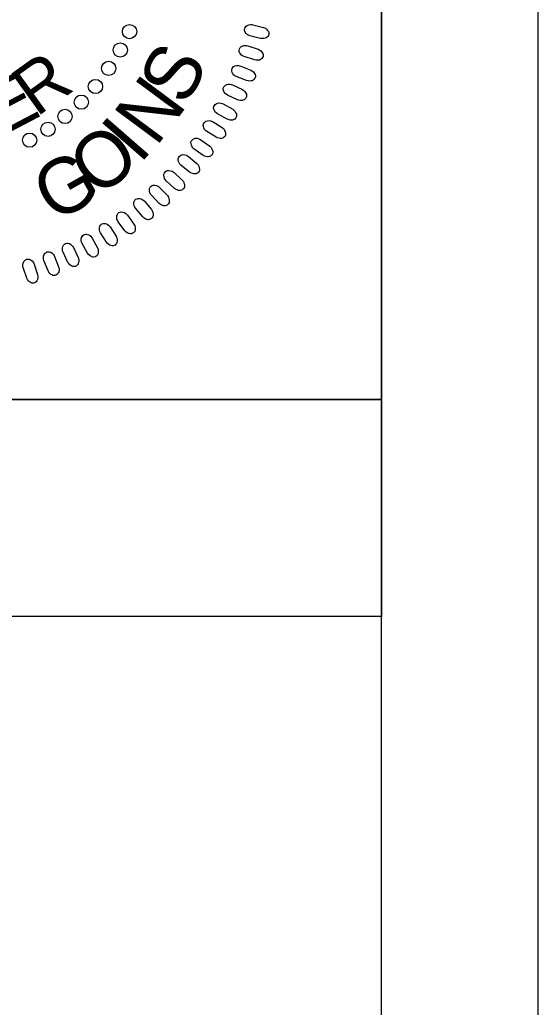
# Model space of a CAD drawing. Extents: x 18938 to 19565, y 6931 to 7973.
# Drawn here: x 19374.86 to 19382.43, y 7782.33 to 7796.76 of the extents above; entities that cross this region are included whole.
import ezdxf

# ---------------------------------------------------------------- set-up
doc = ezdxf.new("R2010")
doc.units = 0
for name, color, linetype in [('Old_Level_10', 7, 'Continuous'), ('Prop Dimension', 7, 'Continuous'), ('Prop Pavement Schedule Description CELL', 7, 'Continuous'), ('Typical Hinge Slope Interstate CELL', 7, 'Continuous'), ('Typical Pavement Slope Information CELL', 7, 'Continuous')]:
    doc.layers.add(name, color=color, linetype=linetype)

# ---------------------------------------------------------------- blocks, each defined once
blk = doc.blocks.new('Gregory K. Goins')
at = {"layer": 'Old_Level_10'}
for points in [[(-14.44, 42.15), (-13.25, 41.85), (-13.04, 41.76), (-12.92, 41.67), (-12.79, 41.52), (-12.7, 41.4), (-12.65, 41.27), (-12.64, 41.16), (-12.65, 41.05), (-12.7, 40.94), (-12.76, 40.83), (-12.84, 40.75), (-12.96, 40.67), (-13.05, 40.63), (-13.22, 40.61), (-13.41, 40.59), (-13.57, 40.61), (-14.78, 40.92), (-14.94, 40.98), (-15.07, 41.06), (-15.2, 41.18), (-15.31, 41.33), (-15.36, 41.44), (-15.38, 41.61), (-15.36, 41.76), (-15.28, 41.89), (-15.21, 41.98), (-15.08, 42.08), (-14.89, 42.15), (-14.7, 42.18), (-14.56, 42.17)], [(-15.01, 39.79), (-13.84, 39.41), (-13.64, 39.3), (-13.53, 39.21), (-13.4, 39.05), (-13.33, 38.93), (-13.29, 38.79), (-13.28, 38.68), (-13.3, 38.57), (-13.35, 38.47), (-13.42, 38.37), (-13.5, 38.28), (-13.63, 38.22), (-13.73, 38.18), (-13.89, 38.17), (-14.08, 38.16), (-14.24, 38.19), (-15.43, 38.57), (-15.59, 38.65), (-15.71, 38.73), (-15.83, 38.87), (-15.93, 39.02), (-15.98, 39.14), (-15.98, 39.3), (-15.96, 39.45), (-15.87, 39.58), (-15.79, 39.67), (-15.66, 39.76), (-15.46, 39.82), (-15.27, 39.83), (-15.14, 39.81)], [(-15.81, 37.51), (-14.67, 37.06), (-14.48, 36.94), (-14.37, 36.84), (-14.25, 36.68), (-14.19, 36.54), (-14.15, 36.41), (-14.15, 36.3), (-14.18, 36.19), (-14.24, 36.09), (-14.31, 35.99), (-14.4, 35.91), (-14.53, 35.85), (-14.63, 35.83), (-14.79, 35.82), (-14.98, 35.83), (-15.14, 35.87), (-16.31, 36.33), (-16.46, 36.41), (-16.57, 36.5), (-16.69, 36.64), (-16.78, 36.8), (-16.82, 36.92), (-16.81, 37.09), (-16.78, 37.23), (-16.68, 37.36), (-16.6, 37.44), (-16.46, 37.52), (-16.26, 37.57), (-16.07, 37.56), (-15.94, 37.54)], [(-16.73, 35.39), (-15.62, 34.87), (-15.44, 34.74), (-15.33, 34.64), (-15.23, 34.46), (-15.17, 34.33), (-15.15, 34.19), (-15.16, 34.08), (-15.19, 33.97), (-15.25, 33.88), (-15.33, 33.78), (-15.43, 33.71), (-15.56, 33.66), (-15.66, 33.64), (-15.82, 33.64), (-16.01, 33.67), (-16.17, 33.71), (-17.31, 34.24), (-17.45, 34.33), (-17.56, 34.43), (-17.66, 34.58), (-17.74, 34.74), (-17.77, 34.87), (-17.76, 35.03), (-17.71, 35.18), (-17.61, 35.3), (-17.52, 35.37), (-17.38, 35.44), (-17.18, 35.48), (-16.98, 35.46), (-16.85, 35.43)], [(-17.78, 33.24), (-16.71, 32.65), (-16.53, 32.51), (-16.43, 32.4), (-16.34, 32.22), (-16.29, 32.08), (-16.27, 31.95), (-16.29, 31.84), (-16.33, 31.73), (-16.4, 31.64), (-16.48, 31.55), (-16.58, 31.49), (-16.72, 31.44), (-16.82, 31.43), (-16.98, 31.44), (-17.17, 31.48), (-17.32, 31.53), (-18.43, 32.13), (-18.56, 32.23), (-18.66, 32.34), (-18.76, 32.5), (-18.83, 32.66), (-18.85, 32.79), (-18.83, 32.95), (-18.77, 33.09), (-18.67, 33.2), (-18.57, 33.27), (-18.42, 33.33), (-18.22, 33.36), (-18.03, 33.33), (-17.9, 33.29)], [(-18.92, 31.23), (-17.88, 30.58), (-17.72, 30.43), (-17.63, 30.31), (-17.54, 30.12), (-17.5, 29.98), (-17.5, 29.84), (-17.52, 29.73), (-17.56, 29.63), (-17.64, 29.54), (-17.73, 29.46), (-17.83, 29.4), (-17.97, 29.37), (-18.07, 29.36), (-18.24, 29.38), (-18.42, 29.43), (-18.57, 29.5), (-19.63, 30.16), (-19.76, 30.27), (-19.86, 30.39), (-19.94, 30.55), (-20, 30.72), (-20.02, 30.84), (-19.98, 31.01), (-19.92, 31.14), (-19.8, 31.25), (-19.71, 31.31), (-19.55, 31.36), (-19.35, 31.37), (-19.16, 31.33), (-19.03, 31.29)], [(-20.28, 29.22), (-19.29, 28.5), (-19.13, 28.34), (-19.05, 28.21), (-18.98, 28.02), (-18.94, 27.88), (-18.95, 27.74), (-18.98, 27.63), (-19.03, 27.53), (-19.11, 27.45), (-19.2, 27.37), (-19.31, 27.32), (-19.45, 27.3), (-19.55, 27.3), (-19.71, 27.33), (-19.89, 27.39), (-20.04, 27.46), (-21.06, 28.19), (-21.18, 28.31), (-21.27, 28.43), (-21.34, 28.6), (-21.39, 28.77), (-21.4, 28.9), (-21.36, 29.06), (-21.28, 29.19), (-21.16, 29.29), (-21.06, 29.34), (-20.91, 29.39), (-20.7, 29.38), (-20.51, 29.33), (-20.39, 29.28)], [(-21.68, 27.34), (-20.74, 26.55), (-20.59, 26.39), (-20.52, 26.26), (-20.46, 26.06), (-20.44, 25.92), (-20.45, 25.78), (-20.48, 25.67), (-20.54, 25.57), (-20.63, 25.5), (-20.73, 25.43), (-20.84, 25.39), (-20.98, 25.37), (-21.08, 25.37), (-21.24, 25.42), (-21.42, 25.49), (-21.55, 25.57), (-22.53, 26.37), (-22.64, 26.49), (-22.72, 26.61), (-22.79, 26.78), (-22.82, 26.96), (-22.82, 27.09), (-22.77, 27.25), (-22.69, 27.37), (-22.56, 27.46), (-22.46, 27.51), (-22.3, 27.55), (-22.09, 27.53), (-21.91, 27.47), (-21.79, 27.41)], [(-23.28, 25.53), (-22.38, 24.69), (-22.25, 24.51), (-22.18, 24.37), (-22.14, 24.18), (-22.12, 24.03), (-22.14, 23.89), (-22.18, 23.79), (-22.25, 23.7), (-22.34, 23.63), (-22.44, 23.56), (-22.56, 23.52), (-22.7, 23.52), (-22.8, 23.53), (-22.95, 23.58), (-23.13, 23.66), (-23.26, 23.75), (-24.18, 24.61), (-24.29, 24.74), (-24.36, 24.87), (-24.41, 25.04), (-24.44, 25.22), (-24.43, 25.35), (-24.37, 25.5), (-24.28, 25.62), (-24.15, 25.71), (-24.04, 25.75), (-23.88, 25.77), (-23.67, 25.74), (-23.5, 25.67), (-23.38, 25.6)], [(-24.89, 23.83), (-24.05, 22.94), (-23.93, 22.75), (-23.87, 22.61), (-23.83, 22.41), (-23.83, 22.27), (-23.86, 22.13), (-23.91, 22.03), (-23.98, 21.94), (-24.07, 21.88), (-24.18, 21.82), (-24.29, 21.79), (-24.44, 21.79), (-24.54, 21.81), (-24.69, 21.87), (-24.86, 21.96), (-24.98, 22.06), (-25.85, 22.97), (-25.95, 23.11), (-26.01, 23.25), (-26.05, 23.42), (-26.07, 23.6), (-26.05, 23.73), (-25.98, 23.88), (-25.88, 23.99), (-25.75, 24.07), (-25.63, 24.1), (-25.47, 24.12), (-25.27, 24.07), (-25.1, 23.99), (-24.99, 23.92)], [(-26.62, 22.3), (-25.84, 21.36), (-25.73, 21.16), (-25.68, 21.02), (-25.66, 20.82), (-25.66, 20.67), (-25.7, 20.54), (-25.75, 20.44), (-25.83, 20.36), (-25.93, 20.3), (-26.04, 20.25), (-26.16, 20.23), (-26.3, 20.24), (-26.4, 20.26), (-26.55, 20.33), (-26.71, 20.43), (-26.82, 20.54), (-27.63, 21.51), (-27.72, 21.65), (-27.78, 21.79), (-27.81, 21.97), (-27.81, 22.15), (-27.79, 22.27), (-27.7, 22.42), (-27.6, 22.53), (-27.46, 22.59), (-27.35, 22.62), (-27.19, 22.62), (-26.99, 22.57), (-26.82, 22.47), (-26.71, 22.39)], [(-28.53, 20.74), (-27.81, 19.74), (-27.71, 19.54), (-27.67, 19.4), (-27.66, 19.2), (-27.67, 19.05), (-27.72, 18.92), (-27.78, 18.83), (-27.86, 18.75), (-27.96, 18.7), (-28.07, 18.65), (-28.19, 18.64), (-28.34, 18.66), (-28.43, 18.69), (-28.58, 18.77), (-28.73, 18.88), (-28.84, 18.99), (-29.59, 20), (-29.67, 20.16), (-29.71, 20.3), (-29.73, 20.48), (-29.73, 20.66), (-29.69, 20.78), (-29.6, 20.92), (-29.49, 21.02), (-29.35, 21.08), (-29.23, 21.1), (-29.07, 21.09), (-28.88, 21.03), (-28.72, 20.92), (-28.62, 20.83)], [(-30.47, 19.41), (-29.81, 18.37), (-29.73, 18.17), (-29.7, 18.02), (-29.7, 17.82), (-29.72, 17.67), (-29.78, 17.55), (-29.84, 17.46), (-29.93, 17.38), (-30.03, 17.34), (-30.15, 17.3), (-30.27, 17.29), (-30.41, 17.32), (-30.51, 17.35), (-30.64, 17.44), (-30.79, 17.56), (-30.89, 17.69), (-31.57, 18.74), (-31.64, 18.9), (-31.68, 19.04), (-31.69, 19.22), (-31.67, 19.4), (-31.63, 19.52), (-31.53, 19.66), (-31.42, 19.75), (-31.27, 19.8), (-31.15, 19.81), (-30.99, 19.8), (-30.8, 19.72), (-30.65, 19.6), (-30.55, 19.51)], [(-32.49, 18.15), (-31.9, 17.08), (-31.83, 16.87), (-31.81, 16.72), (-31.82, 16.52), (-31.85, 16.37), (-31.91, 16.25), (-31.99, 16.16), (-32.08, 16.09), (-32.18, 16.06), (-32.3, 16.03), (-32.42, 16.03), (-32.56, 16.06), (-32.65, 16.11), (-32.78, 16.2), (-32.92, 16.33), (-33.02, 16.46), (-33.63, 17.56), (-33.69, 17.72), (-33.72, 17.86), (-33.72, 18.05), (-33.69, 18.22), (-33.64, 18.34), (-33.53, 18.47), (-33.41, 18.56), (-33.26, 18.59), (-33.15, 18.6), (-32.99, 18.57), (-32.8, 18.48), (-32.65, 18.36), (-32.57, 18.26)], [(-34.59, 17.09), (-34.07, 15.98), (-34.01, 15.76), (-34, 15.62), (-34.03, 15.41), (-34.07, 15.27), (-34.14, 15.15), (-34.21, 15.07), (-34.31, 15.01), (-34.42, 14.98), (-34.54, 14.95), (-34.66, 14.96), (-34.8, 15.01), (-34.88, 15.06), (-35.01, 15.16), (-35.14, 15.3), (-35.23, 15.43), (-35.77, 16.57), (-35.82, 16.73), (-35.84, 16.88), (-35.83, 17.06), (-35.78, 17.23), (-35.73, 17.35), (-35.61, 17.47), (-35.49, 17.55), (-35.33, 17.58), (-35.22, 17.58), (-35.06, 17.54), (-34.88, 17.44), (-34.74, 17.3), (-34.66, 17.2)], [(-39.01, 15.22), (-38.63, 14.06), (-38.6, 13.84), (-38.61, 13.69), (-38.66, 13.49), (-38.72, 13.36), (-38.8, 13.25), (-38.89, 13.18), (-38.99, 13.12), (-39.1, 13.11), (-39.23, 13.1), (-39.34, 13.12), (-39.47, 13.19), (-39.56, 13.24), (-39.67, 13.36), (-39.78, 13.52), (-39.85, 13.66), (-40.24, 14.85), (-40.28, 15.02), (-40.28, 15.17), (-40.24, 15.35), (-40.18, 15.52), (-40.11, 15.62), (-39.98, 15.73), (-39.84, 15.79), (-39.69, 15.8), (-39.57, 15.78), (-39.42, 15.73), (-39.25, 15.61), (-39.13, 15.45), (-39.07, 15.34)], [(-36.72, 16.08), (-36.27, 14.94), (-36.22, 14.72), (-36.22, 14.57), (-36.26, 14.37), (-36.31, 14.24), (-36.39, 14.12), (-36.47, 14.05), (-36.57, 13.99), (-36.68, 13.96), (-36.8, 13.95), (-36.92, 13.96), (-37.05, 14.02), (-37.14, 14.07), (-37.26, 14.19), (-37.38, 14.33), (-37.46, 14.47), (-37.93, 15.64), (-37.97, 15.8), (-37.98, 15.95), (-37.95, 16.13), (-37.9, 16.3), (-37.84, 16.41), (-37.72, 16.52), (-37.58, 16.6), (-37.43, 16.62), (-37.31, 16.61), (-37.16, 16.56), (-36.99, 16.45), (-36.86, 16.31), (-36.78, 16.2)]]:
    blk.add_lwpolyline(points, close=True, dxfattribs=at)
for centre in [(-28.3, 41.38), (-29.34, 39.31), (-30.65, 37.24), (-32.13, 35.21), (-33.72, 33.45), (-35.55, 31.84), (-37.46, 30.4), (-39.53, 29.17)]:
    blk.add_circle(centre, 0.801, dxfattribs=at)
for s, height, rotation, p in [('S', 6.24, 62.8725, (-21.93, 32.88)), ('R', 5.67, 35.6636, (-38.77, 31.7)), ('E', 5.67, 27.7238, (-42.55, 29.64)), ('N', 6.24, 53.3828, (-25.32, 28.32)), ('I', 6.24, 48.9552, (-27.15, 26.4)), ('O', 6.24, 38.8553, (-31.83, 22.58)), ('G', 6.24, 29.3657, (-36.79, 19.8))]:
    blk.add_text(s, height=height, rotation=rotation, dxfattribs=at).set_placement(p)

msp = doc.modelspace()

# ---------------------------------------------------------------- linework, layer by layer
at = {"layer": 'Prop Dimension'}
msp.add_lwpolyline([(19155.167, 7666.179), (19382.434, 7666.179), (19382.434, 7812.613), (19155.167, 7812.613)], close=True, dxfattribs=at)
at = {"layer": 'Typical Hinge Slope Interstate CELL'}
for p, q in [((19353.135, 7791.211), (19380.142, 7791.211)), ((19380.142, 7791.209), (19380.142, 7788.037)), ((19380.142, 7788.038), (19353.135, 7788.038))]:
    msp.add_line(p, q, dxfattribs=at)
at = {"layer": 'Typical Pavement Slope Information CELL'}
for points in [[(19380.142, 7809.605), (19177.642, 7809.605), (19177.642, 7669.19), (19380.142, 7669.19)], [(19366.642, 7806.256), (19380.142, 7806.256), (19380.142, 7791.211), (19366.642, 7791.211)]]:
    msp.add_lwpolyline(points, close=True, dxfattribs=at)

# ---------------------------------------------------------------- block references
at = {"layer": 'Prop Pavement Schedule Description CELL', "xscale": 0.13, "yscale": 0.13}
msp.add_blockref('Gregory K. Goins', (19380.142, 7791.211), dxfattribs=at)

doc.saveas('drawing.dxf')
